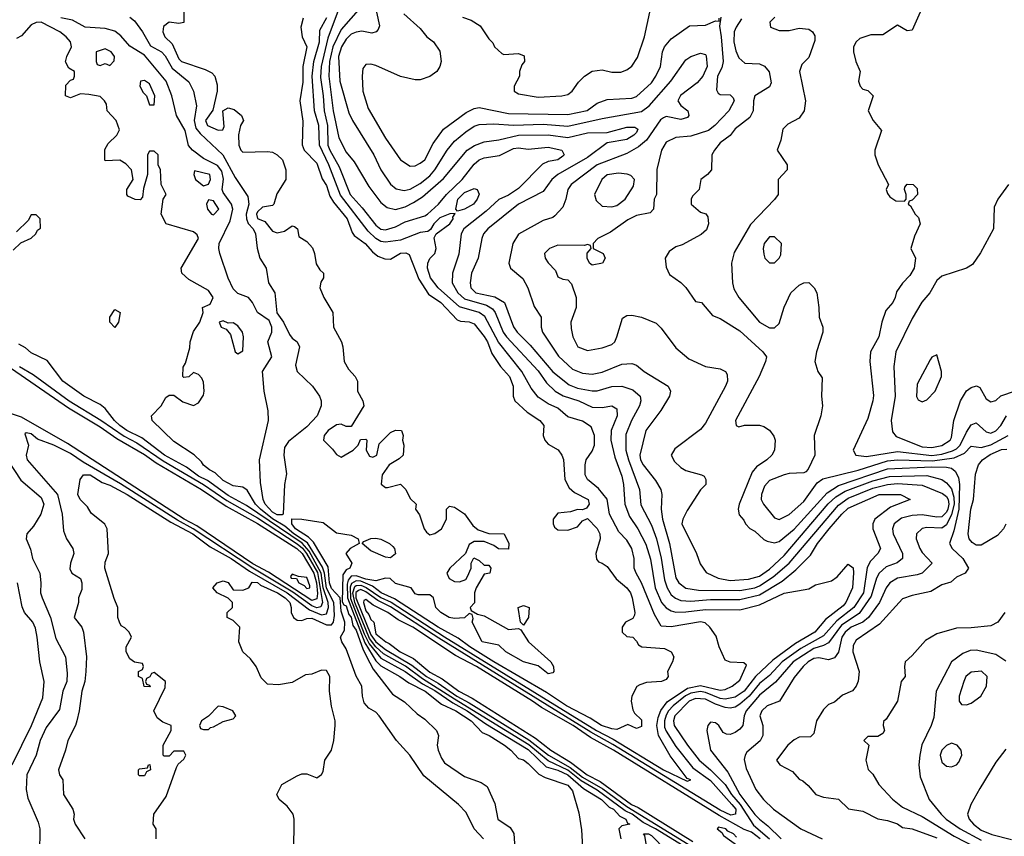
# Model space of a CAD drawing. Header units: inches. Extents: x 2348341 to 2479810, y 460419 to 613669.
# Tile 298 of 656: x 2354503 to 2358504, y 564020 to 567340. Entities that reach past the tile are written whole.
import ezdxf

# ---------------------------------------------------------------- set-up
doc = ezdxf.new("R2010")
doc.units = ezdxf.units.IN
doc.header["$MEASUREMENT"] = 0
doc.layers.add('C3556', color=7, linetype='Continuous')

msp = doc.modelspace()

# ---------------------------------------------------------------- linework, layer by layer
at = {"layer": 'C3556', "color": 2}
for points, elevation in [([(2355170, 567394), (2355170, 567328), (2355150, 567324), (2355110, 567329.4), (2355087.9, 567312.1), (2355084.9, 567290), (2355093, 567270), (2355122.3, 567242.3), (2355150, 567180.7), (2355160.7, 567170), (2355257.3, 567137.3), (2355283.5, 567123.5), (2355296, 567110), (2355305.4, 567074.6), (2355306, 567050), (2355288.1, 566971.9), (2355258, 566930), (2355266.4, 566910), (2355310, 566891), (2355328.4, 566891.6), (2355333.6, 566906.4), (2355328, 566970), (2355350, 566981), (2355374.8, 566974.8), (2355404.7, 566950), (2355412, 566930), (2355401, 566910), (2355392, 566872), (2355394, 566830), (2355402, 566810), (2355410, 566802), (2355510, 566804.7), (2355530, 566801), (2355550, 566790.8), (2355570.6, 566770), (2355584.9, 566730), (2355584, 566690), (2355548.1, 566631.9), (2355536, 566590), (2355530, 566585.2), (2355490, 566577.2), (2355470, 566559.3), (2355465.7, 566550), (2355470, 566531.3), (2355499.5, 566519.5), (2355530, 566480.7), (2355550, 566474), (2355579.5, 566480.5), (2355610, 566502), (2355619.6, 566499.6), (2355632, 566490), (2355638, 566458), (2355670, 566438), (2355692.3, 566412.3), (2355701.6, 566390), (2355708.1, 566348.1), (2355723, 566323), (2355738, 566310), (2355738, 566290), (2355727.1, 566272.9), (2355722.8, 566250), (2355739.3, 566210), (2355775.5, 566150), (2355778.8, 566090), (2355810.6, 566030), (2355816.3, 566010), (2355821, 565950), (2355839.1, 565919.1), (2355866, 565890), (2355876, 565870), (2355876, 565830), (2355898, 565790), (2355902, 565770), (2355850, 565686), (2355830, 565686), (2355810, 565695.3), (2355790, 565693.2), (2355756, 565670), (2355741, 565650), (2355738, 565630), (2355774.4, 565594.4), (2355790, 565572), (2355810, 565562), (2355858, 565590), (2355878, 565610), (2355887.3, 565632.7), (2355910, 565634), (2355914, 565630), (2355911.3, 565590), (2355925.2, 565565.2), (2355938, 565562), (2355954, 565570), (2355964, 565616), (2356010, 565662), (2356030, 565671.3), (2356054, 565670), (2356062, 565650), (2356058, 565630), (2356064.7, 565610), (2356062, 565570), (2356045.4, 565554.6), (2356004.7, 565530), (2355976, 565490), (2355971.3, 565451.3), (2355990, 565438), (2355998, 565438), (2356050, 565452), (2356072, 565430), (2356090, 565394), (2356114, 565370), (2356112, 565350), (2356127.5, 565327.5), (2356146.8, 565270), (2356156.8, 565256.8), (2356170, 565246), (2356190, 565250.8), (2356217.2, 565270), (2356237.2, 565310), (2356238, 565350), (2356250, 565362), (2356270, 565358), (2356310, 565331), (2356344, 565284), (2356366, 565266), (2356410, 565250.8), (2356472, 565250), (2356491.3, 565210), (2356490, 565188), (2356449.2, 565189.2), (2356430, 565202), (2356390, 565218), (2356350, 565218), (2356330, 565206), (2356314, 565170), (2356250.8, 565110), (2356238.8, 565090), (2356248.4, 565068.4), (2356270, 565056.3), (2356290, 565054), (2356315.5, 565064.5), (2356323.2, 565076.8), (2356338, 565110), (2356338, 565130), (2356348, 565152), (2356370, 565142), (2356390, 565122), (2356410, 565122), (2356418, 565110), (2356414, 565090), (2356390, 565086), (2356358, 565030), (2356351.3, 565010), (2356351.1, 564968.9), (2356334, 564950), (2356338, 564938), (2356363.6, 564923.6), (2356390, 564916), (2356490, 564861), (2356530, 564864.7), (2356539.8, 564859.8), (2356570.6, 564810), (2356662, 564730), (2356672.7, 564710), (2356673.4, 564690), (2356670, 564685.2), (2356650, 564680.9), (2356610, 564712.7), (2356550, 564729.3), (2356479, 564770), (2356450, 564797.2), (2356382.7, 564810), (2356342, 564890), (2356346, 564906), (2356342, 564922), (2356330, 564926), (2356311.1, 564908.9), (2356270, 564906), (2356248.7, 564910), (2356214, 564930), (2356194, 564950), (2356184, 564990), (2356170, 565001.2), (2356122, 565002), (2356110, 565006), (2356094, 565030), (2356030, 565048), (2356008.7, 565068.7), (2355990, 565069), (2355950, 565059.2), (2355910, 565066.1), (2355870, 565079.6), (2355850, 565077), (2355838.2, 565061.8), (2355834.4, 565045.6), (2355835, 564990), (2355906, 564806), (2355950, 564732.9), (2355970, 564713.4), (2356048.4, 564670), (2356084, 564644), (2356150.3, 564610), (2356217.1, 564557.1), (2356275.3, 564530), (2356338, 564490), (2356382.3, 564442.3), (2356410.6, 564430), (2356473.4, 564390), (2356499.1, 564370), (2356530, 564336), (2356550, 564330.7), (2356570, 564316), (2356612.6, 564272.6), (2356639, 564259), (2356730, 564227.3), (2356750, 564204.7), (2356775.8, 564115.8), (2356785.9, 564045.8), (2356791.8, 563951.8)], 62), ([(2355809, 567410), (2355755.7, 567264.3), (2355727.8, 567150), (2355724.8, 567104.8), (2355736.5, 567030), (2355739.7, 566970), (2355754.2, 566910), (2355755.9, 566830), (2355762.9, 566810), (2355801.8, 566741.9), (2355846.3, 566630), (2355895.4, 566575.4), (2355950, 566504.4), (2355970, 566488.8), (2355990, 566485.7), (2356030, 566497.6), (2356070, 566518), (2356150, 566543.1), (2356159.6, 566550), (2356205.1, 566590), (2356237.6, 566630), (2356300.5, 566690), (2356350, 566752.4), (2356370, 566770.3), (2356390, 566778.7), (2356452.6, 566787.4), (2356510, 566816.5), (2356530, 566818.7), (2356570, 566814), (2356650, 566821.6), (2356706, 566810), (2356716.3, 566790), (2356710, 566784.5), (2356690, 566769.7), (2356650, 566762.9), (2356627.6, 566752.4), (2356530, 566653.6), (2356490, 566626), (2356450, 566609.6), (2356398.8, 566561.2), (2356308.4, 566490), (2356296.4, 566470), (2356287.1, 566387.1), (2356261.3, 566310), (2356260.3, 566270), (2356283.1, 566230), (2356310, 566204.7), (2356399.4, 566179.4), (2356424.4, 566164.4), (2356434.9, 566150), (2356468.1, 566070), (2356481.5, 566050), (2356610, 565912), (2356644.1, 565864.1), (2356678.4, 565830), (2356711.1, 565811.1), (2356774.8, 565790), (2356830, 565765.3), (2356870, 565763.8), (2356910, 565770.5), (2356930, 565758), (2356930.4, 565730), (2356907, 565670), (2356905.7, 565630), (2356920.9, 565560.9), (2356950, 565484.7), (2356957.4, 565450), (2356962.6, 565370), (2356980.7, 565320.7), (2357015.3, 565270), (2357047.1, 565207.1), (2357067, 565147), (2357085.8, 565030), (2357111.7, 564970), (2357130, 564948.5), (2357150, 564936.5), (2357170, 564931.6), (2357210, 564932.3), (2357290, 564942.8), (2357430, 564940.9), (2357510, 564961.3), (2357610, 565008.4), (2357710, 565026), (2357737.2, 565042.8), (2357802, 565058), (2357825.1, 565074.9), (2357870, 565126), (2357890, 565112), (2357891.8, 565091.8), (2357888, 565030), (2357860.3, 564970), (2357850, 564957.6), (2357778.2, 564901.8), (2357734.6, 564850), (2357656.2, 564803.8), (2357564.2, 564735.8), (2357492.6, 564670), (2357447.6, 564610), (2357410, 564585.3), (2357370, 564577.8), (2357350, 564579.9), (2357290, 564605), (2357270, 564608.7), (2357230, 564602), (2357209.3, 564590.7), (2357158.8, 564550), (2357139, 564530), (2357130, 564512.8), (2357123, 564490), (2357124, 564464), (2357130, 564447), (2357170, 564384.9), (2357238.6, 564298.6), (2357310, 564246.7), (2357397.5, 564150), (2357412.6, 564130), (2357411.7, 564110), (2357393.4, 564106.6), (2357350, 564125.9), (2356913.6, 564393.6), (2356824.1, 564444.1), (2356205.8, 564825.8), (2356010, 564953), (2355958.3, 564978.3), (2355910, 565014.5), (2355890, 565023.8), (2355880.4, 565019.6), (2355869.3, 565010.7), (2355869.2, 564990), (2355930, 564839), (2355950, 564810.8), (2355990, 564778.9), (2356096, 564716), (2356155.8, 564670), (2356203.2, 564643.2), (2356279.3, 564590), (2356330, 564562.8), (2356572.1, 564412.1), (2356652, 564350), (2356740.1, 564300.1), (2356790, 564261), (2356872.5, 564212.5), (2356970, 564140.8), (2357237.6, 563977.6)], 74), ([(2355888.4, 567390), (2355810, 567300.7), (2355775.8, 567230), (2355761.7, 567170), (2355758.9, 567110), (2355777.2, 566970), (2355799.9, 566859.9), (2355830, 566801), (2355862.4, 566762.4), (2355922.3, 566662.3), (2355970, 566596.3), (2355996.2, 566576.2), (2356030, 566568.5), (2356070, 566579.5), (2356103.1, 566596.9), (2356139.8, 566620.2), (2356225.9, 566694.1), (2356322, 566810), (2356351, 566829), (2356390, 566843.7), (2356450, 566851.8), (2356530, 566870.2), (2356650, 566872.2), (2356730, 566860.8), (2356810, 566880.2), (2356890, 566882), (2356970, 566903), (2357002.8, 566902.8), (2357014.9, 566894.9), (2357010, 566881.2), (2356998.8, 566870), (2356970, 566852.3), (2356890, 566839.3), (2356810, 566779.8), (2356690.5, 566710), (2356665.5, 566690), (2356630, 566640.9), (2356530.6, 566590), (2356406, 566490), (2356388.2, 566470), (2356380.4, 566450), (2356366.7, 566370), (2356339.3, 566310), (2356334, 566270), (2356336.4, 566250), (2356357.3, 566230), (2356433.8, 566213.8), (2356473.4, 566190), (2356510, 566090.8), (2356524.9, 566070), (2356577.3, 566017.3), (2356670, 565908.4), (2356735.6, 565855.6), (2356770, 565841.5), (2356830, 565831.7), (2356850, 565831.8), (2356910, 565848.5), (2356950, 565850.4), (2356994.7, 565834.7), (2357024, 565810), (2357027.7, 565790), (2357021.6, 565770), (2356988.9, 565710), (2356965.9, 565654.1), (2356966.9, 565590), (2356977.3, 565550), (2357022, 565430), (2357027.7, 565367.7), (2357070, 565284.9), (2357090.2, 565230), (2357110.2, 565150.2), (2357123.1, 565063.1), (2357134.3, 565030), (2357150, 565002.4), (2357168.2, 564988.2), (2357190, 564979), (2357230, 564975.5), (2357310, 564982.6), (2357430, 564982.3), (2357510, 565002), (2357602.1, 565057.9), (2357656.9, 565103.1), (2357717, 565163), (2357745.4, 565210), (2357793, 565270), (2357844, 565330), (2357870, 565353.6), (2357995.3, 565410), (2358082, 565410), (2358122, 565390), (2358042, 565358), (2357978.4, 565310), (2357970.3, 565290), (2357970.3, 565270), (2358000.5, 565190), (2357990.6, 565170), (2357960.7, 565139.3), (2357946.6, 565113.4), (2357931.9, 565010), (2357893.4, 564950), (2357823.5, 564896.5), (2357770, 564835.3), (2357677.1, 564782.9), (2357601.8, 564730), (2357550, 564673.5), (2357510, 564640.9), (2357467.2, 564590), (2357430, 564557.2), (2357410, 564545.4), (2357390, 564541.1), (2357370, 564543.9), (2357330, 564556.8), (2357290, 564577.3), (2357250, 564580.3), (2357223.1, 564570), (2357165.5, 564510), (2357159.6, 564490), (2357163.1, 564470), (2357217.4, 564390), (2357264.6, 564330), (2357310.8, 564290.8), (2357370, 564230.3), (2357396.3, 564190), (2357430.2, 564150), (2357485.6, 564065.6), (2357550.2, 564010)], 78), ([(2354950.2, 567350.2), (2354970, 567335.5), (2355002.6, 567290), (2355034, 567234), (2355079.5, 567210), (2355093.7, 567193.7), (2355122.7, 567142.7), (2355190, 567088), (2355208.7, 567050), (2355221.7, 566990), (2355212.1, 566930), (2355219.2, 566899.2), (2355236.7, 566876.7), (2355328.4, 566790), (2355378.7, 566698.7), (2355430, 566620.7), (2355434.2, 566590), (2355423.2, 566550), (2355424.2, 566530), (2355431.7, 566511.7), (2355451.6, 566490), (2355461.7, 566470), (2355468.5, 566411.5), (2355479.5, 566370), (2355504.6, 566330), (2355513.7, 566270), (2355539.6, 566230), (2355547.7, 566147.7), (2355574.9, 566110), (2355599.6, 566059.6), (2355610, 566045.5), (2355630.7, 566030), (2355640.7, 566010), (2355624.5, 565935.5), (2355630.7, 565910), (2355692.7, 565850), (2355721.6, 565810), (2355728, 565790), (2355728.2, 565770), (2355712.4, 565730), (2355670, 565684.2), (2355595.1, 565624.9), (2355579.2, 565600.8), (2355577, 565570), (2355586.6, 565493.4), (2355578.7, 565450), (2355573.4, 565330), (2355570, 565327), (2355550, 565327.2), (2355530, 565337.8), (2355500.3, 565370), (2355492.1, 565390), (2355481.7, 565458.3), (2355476.9, 565550), (2355513.5, 565710), (2355512.2, 565750), (2355496.9, 565830), (2355489.4, 565910), (2355527, 565970), (2355511.8, 566030), (2355528, 566070), (2355528.3, 566090), (2355516.4, 566116.4), (2355469.5, 566150), (2355449.3, 566190), (2355433.2, 566210), (2355390, 566227), (2355370, 566246), (2355350, 566289), (2355316.2, 566390), (2355312, 566410), (2355314, 566430), (2355358.2, 566521.8), (2355368.7, 566570), (2355363.1, 566590), (2355330, 566637.2), (2355326.4, 566650), (2355331.2, 566691.2), (2355324.7, 566724.7), (2355306.6, 566746.6), (2355250, 566775.8), (2355205.6, 566810), (2355188.8, 566828.8), (2355175.1, 566890), (2355140.5, 566950), (2355121.1, 567030), (2355098, 567090), (2355010, 567196), (2354950, 567231.8), (2354914.7, 567274.7), (2354890, 567293.3), (2354850, 567304.7), (2354768.7, 567310), (2354718, 567338), (2354670, 567347.6)], 58), ([(2355654.4, 567345.6), (2355646, 567310), (2355650.5, 567270.5), (2355670.4, 567230), (2355654, 567150), (2355654, 567086), (2355642, 567010), (2355653, 566927), (2355650.7, 566830.7), (2355658.8, 566810), (2355710, 566757.3), (2355732.7, 566692.7), (2355750, 566666), (2355763.1, 566623.1), (2355777.6, 566597.6), (2355834.3, 566530), (2355854.3, 566474.3), (2355862.5, 566462.5), (2355907.3, 566430), (2355936.1, 566396.1), (2355958.8, 566378.8), (2355987.1, 566367.1), (2356010, 566366.7), (2356050, 566390.3), (2356072.1, 566392.1), (2356086, 566386), (2356125.5, 566285.5), (2356163.8, 566223.8), (2356214, 566190), (2356280.3, 566120.3), (2356293.8, 566113.8), (2356330, 566112), (2356350, 566104), (2356390, 566052.4), (2356403.7, 566030), (2356422.3, 565982.3), (2356457.1, 565930), (2356494, 565890), (2356508, 565850), (2356507.7, 565810), (2356515.5, 565790), (2356564.9, 565744.9), (2356617.3, 565710), (2356633, 565690), (2356630.7, 565650), (2356637.3, 565630), (2356650, 565614.8), (2356690.7, 565590.7), (2356706.8, 565570), (2356712.5, 565552.5), (2356718, 565470), (2356736.1, 565436.1), (2356758, 565418), (2356813, 565390), (2356817.3, 565370), (2356806.4, 565353.6), (2356790, 565348), (2356770, 565348.7), (2356741, 565339), (2356690, 565334), (2356671.3, 565310), (2356671.3, 565290), (2356676.9, 565276.9), (2356690, 565266), (2356730, 565264.7), (2356770, 565278), (2356790, 565302), (2356810, 565312), (2356850, 565270.8), (2356860.5, 565250), (2356861.6, 565230), (2356844, 565170), (2356846.4, 565146.4), (2356855.3, 565135.3), (2356870, 565130.8), (2356890, 565116.3), (2356926.8, 565066.8), (2356970.4, 565030), (2356984.9, 565010), (2356992.2, 564990), (2357002.8, 564930), (2357001, 564919), (2356994.8, 564905.2), (2356964.7, 564890), (2356951.3, 564870), (2356952, 564850), (2356970, 564832), (2356994, 564830), (2357010, 564814), (2357018, 564798), (2357030.8, 564790.8), (2357123.1, 564783.1), (2357150.5, 564770.5), (2357161, 564750), (2357156, 564730), (2357136, 564690), (2357138, 564670), (2357130, 564658), (2357110.7, 564649.3), (2357050, 564645.2), (2357023.5, 564636.5), (2357010.8, 564629.2), (2356991, 564590), (2356988, 564570), (2356994.8, 564534.8), (2357001, 564521), (2357030, 564494), (2357030, 564466), (2357010, 564458), (2356974, 564474), (2356930, 564454.5), (2356910, 564456.3), (2356867.3, 564470), (2356820.8, 564500.8), (2356725.1, 564550), (2356644.3, 564604.3), (2356430, 564729.9), (2356332.1, 564790), (2356285.2, 564825.2), (2356203.8, 564870), (2356025.6, 564985.6), (2355972.2, 565010), (2355936.4, 565036.4), (2355890, 565056.7), (2355870, 565059.2), (2355851.9, 565048.1), (2355846.5, 565033.5), (2355847.3, 564987.3), (2355903.3, 564843.3), (2355922.9, 564802.9), (2355970, 564744.2), (2356070, 564690.6), (2356140.1, 564640.1), (2356190, 564612.5), (2356262.6, 564562.6), (2356321.8, 564530), (2356397.4, 564477.4), (2356570, 564372.4), (2356643.1, 564303.1), (2356690, 564288.6), (2356730, 564270.1), (2356794.7, 564214.7), (2356867.2, 564170), (2356899, 564139), (2356916, 564130), (2356941.5, 564101.5), (2356966.8, 564090), (2356973.2, 564073.2), (2356982, 564070), (2356950, 564062), (2356938, 564050), (2356946, 564010)], 66), ([(2357216.5, 563970), (2357087.2, 564050), (2357036.1, 564076.1), (2356991.7, 564110), (2356963.8, 564123.8), (2356850, 564207.8), (2356785.1, 564245.1), (2356730, 564289.6), (2356650, 564327.5), (2356572.6, 564392.6), (2356270, 564577.2), (2356140.6, 564660.6), (2356071.3, 564711.3), (2355981.4, 564761.4), (2355950, 564790.1), (2355924.3, 564824.3), (2355864.4, 564970), (2355856.2, 565010), (2355864.8, 565035.2), (2355870, 565039.9), (2355890, 565041.1), (2355911.6, 565031.6), (2355970, 564990.9), (2356012.2, 564972.2), (2356230, 564831), (2356847.3, 564450), (2356915.3, 564415.3), (2357119.1, 564290), (2357215.8, 564244.2), (2357230.4, 564250), (2357215.6, 564255.6), (2357147, 564347), (2357099.2, 564430), (2357091.7, 564470), (2357097.1, 564502.9), (2357108, 564532), (2357133.8, 564566.2), (2357217.2, 564622.8), (2357270, 564632.8), (2357350, 564614.3), (2357370, 564616.9), (2357398.8, 564630), (2357430, 564655.1), (2357456, 564716), (2357445.4, 564725.4), (2357390, 564727.7), (2357370, 564736), (2357346, 564790), (2357333.2, 564833.2), (2357307.3, 564870), (2357288.2, 564888.2), (2357270, 564891.8), (2357150, 564871.8), (2357110, 564874), (2357082.4, 564922.4), (2357030, 565050.8), (2357007.7, 565090), (2357000.7, 565110), (2357000.7, 565150), (2356990.4, 565190), (2356970, 565224), (2356938, 565258), (2356899.3, 565330), (2356890.3, 565390.3), (2356854.5, 565434.5), (2356810.6, 565470), (2356801.6, 565490), (2356800.5, 565530), (2356805.5, 565550), (2356830, 565585.2), (2356839.5, 565610), (2356838.4, 565650), (2356824.7, 565684.7), (2356790, 565708.2), (2356730, 565725.5), (2356690, 565760.4), (2356650, 565778), (2356610, 565804.9), (2356582, 565842), (2356544.2, 565910), (2356448.8, 566028.8), (2356393.8, 566133.8), (2356370.1, 566150.1), (2356290, 566172.6), (2356203.1, 566250), (2356172.7, 566290), (2356160.3, 566330), (2356161.3, 566350), (2356170, 566369.2), (2356190.5, 566390), (2356194.9, 566410), (2356187.1, 566452.9), (2356196, 566470), (2356250.4, 566510), (2356264.9, 566530), (2356263.5, 566536.5), (2356272.7, 566552.7), (2356250.7, 566550.7), (2356210, 566534.6), (2356186, 566510), (2356172.9, 566487.1), (2356161.2, 566478.8), (2356130, 566475.3), (2356050, 566443.2), (2355990, 566434.9), (2355970, 566438.6), (2355950, 566450.2), (2355919.7, 566479.6), (2355806.5, 566626.5), (2355759.7, 566750), (2355722, 566830), (2355718.2, 566910), (2355700.7, 566970), (2355691, 567110), (2355698.9, 567170), (2355721.8, 567250), (2355723, 567297), (2355751.3, 567348.7)], 70), ([(2355953, 567370), (2355964.7, 567315.3), (2355959.8, 567300.2), (2355952, 567290), (2355934.4, 567285.6), (2355892.9, 567292.9), (2355870, 567289.6), (2355850, 567280.5), (2355830, 567261.3), (2355810.3, 567230), (2355798.6, 567190), (2355804.6, 567090), (2355840.7, 566960.7), (2355855.5, 566930), (2355942.4, 566790), (2355970.4, 566730), (2356010, 566670.7), (2356032.3, 566652.3), (2356065.1, 566645.1), (2356090, 566650.4), (2356130, 566673.7), (2356170, 566705.7), (2356190.7, 566729.3), (2356239.7, 566810), (2356270, 566846.4), (2356315.5, 566884.5), (2356350, 566906.7), (2356370, 566913.7), (2356430, 566916), (2356510, 566911.3), (2356630, 566915.5), (2356730, 566906.7), (2356870, 566938.3), (2357030, 566966.7), (2357061.3, 566990), (2357149.6, 567090), (2357210, 567177.3), (2357230, 567190.6), (2357270, 567204), (2357290, 567198.8), (2357293.1, 567193.1), (2357297.4, 567150), (2357278.9, 567110), (2357256.2, 567083.8), (2357187.8, 567032.3), (2357177.6, 567010), (2357190, 566990.6), (2357218, 566970), (2357222, 566950), (2357217.3, 566942.7), (2357190, 566933.6), (2357130, 566946.3), (2357119, 566941), (2357107.3, 566932.7), (2357050.2, 566849.8), (2357017.2, 566822.8), (2356970, 566796), (2356850.2, 566749.8), (2356744, 566670), (2356730.8, 566650), (2356722.8, 566610), (2356710, 566578), (2356678, 566542), (2356670, 566535.3), (2356630, 566524), (2356530, 566468.7), (2356506.8, 566430), (2356491, 566350), (2356498, 566330), (2356547.9, 566287.9), (2356567.3, 566250), (2356593.7, 566173.7), (2356622.8, 566130), (2356622, 566090), (2356628, 566070), (2356692.7, 565972.7), (2356750, 565919.3), (2356790, 565903.1), (2356830, 565898.7), (2356870, 565906.7), (2356950, 565939.3), (2356990, 565942.8), (2357010, 565934.8), (2357041, 565910), (2357138.8, 565850), (2357147.3, 565830), (2357144, 565810), (2357108.5, 565751.5), (2357048, 565670), (2357022.6, 565570), (2357026, 565550), (2357036.4, 565530), (2357087.1, 565467.1), (2357108, 565430), (2357112.7, 565410), (2357110.4, 565349.6), (2357115.3, 565310), (2357144, 565210), (2357170, 565071.3), (2357181.3, 565050), (2357210, 565028.8), (2357261.1, 565021.1), (2357430, 565018.8), (2357490, 565030.2), (2357510, 565038.4), (2357565.6, 565074.4), (2357630, 565130.2), (2357830, 565366.9), (2357870, 565394.5), (2357970, 565435.9), (2358030, 565450.2), (2358070, 565454), (2358170, 565448), (2358253.1, 565413.1), (2358270, 565401.7), (2358276.1, 565390), (2358278.8, 565370), (2358275, 565350), (2358270, 565338.3), (2358250, 565319.3), (2358230, 565317.4), (2358170, 565326.6), (2358130, 565324.8), (2358085.9, 565314.1), (2358056.3, 565290), (2358050.5, 565270), (2358052.7, 565250), (2358090.5, 565170), (2358090.7, 565150), (2358068.8, 565131.2), (2358024.2, 565115.8), (2357995.8, 565090), (2357985.5, 565070), (2357963.5, 564996.5), (2357914.3, 564925.7), (2357842, 564878), (2357790, 564806.6), (2357770, 564795.8), (2357730, 564784.2), (2357646.5, 564730), (2357573.8, 564646.2), (2357510, 564593.5), (2357455.3, 564530), (2357447.6, 564510), (2357441.6, 564470), (2357430, 564455.1), (2357410, 564441.6), (2357390, 564434.5), (2357375.5, 564435.5), (2357362, 564442), (2357344, 564470), (2357330, 564481.2), (2357310, 564484), (2357298.8, 564470), (2357294.8, 564450), (2357310.8, 564370), (2357381, 564281), (2357430, 564190.3), (2357490, 564109.1), (2357509.1, 564090), (2357543.1, 564063.1), (2357596.9, 564010)], 82), ([(2356063.4, 567363.4), (2356130, 567304.7), (2356158, 567270), (2356184.7, 567250), (2356210, 567212), (2356216, 567170), (2356210.7, 567149.3), (2356198, 567130), (2356170, 567108.7), (2356130, 567095.3), (2356110, 567095.3), (2356050, 567109), (2355950, 567154), (2355930, 567159), (2355910, 567158), (2355898, 567142), (2355894.8, 567110), (2355898, 567050), (2355919, 566979), (2355990, 566858.8), (2356050.5, 566770.5), (2356090, 566744.9), (2356110, 566745.5), (2356130, 566756.3), (2356150, 566770.8), (2356183.1, 566836.9), (2356225.7, 566894.3), (2356317.1, 566962.9), (2356350, 566979.3), (2356370, 566982.4), (2356490, 566958.3), (2356730, 566954.3), (2356809.7, 566970.3), (2356850, 567000.5), (2356890, 567015.5), (2356990, 567020.5), (2357010, 567028), (2357070, 567083.8), (2357087.8, 567110), (2357107.6, 567150), (2357115.1, 567210), (2357123.7, 567230), (2357150, 567262.8), (2357224.8, 567315.2), (2357290, 567318), (2357330, 567336), (2357346, 567334), (2357346, 567346)], 86), ([(2356302, 567350), (2356338, 567338), (2356374.4, 567314.4), (2356410, 567262), (2356426, 567246), (2356432, 567230), (2356462, 567202), (2356470, 567198), (2356530, 567202), (2356552.7, 567192.7), (2356554, 567170), (2356543.6, 567156.4), (2356534, 567130), (2356534, 567110), (2356512, 567070), (2356512, 567050), (2356530, 567038), (2356610, 567024.9), (2356706, 567030), (2356730, 567036), (2356748.7, 567050), (2356773.6, 567086.4), (2356798, 567110), (2356830, 567131.3), (2356870, 567136), (2356910, 567126), (2356946.4, 567126.4), (2356970, 567136), (2356990, 567151), (2357013.8, 567186.2), (2357042, 567270), (2357063.7, 567370)], 90), ([(2357352, 567350), (2357346.4, 567313.6), (2357354, 567270), (2357361.1, 567170), (2357355.8, 567144.2), (2357339.3, 567110), (2357335.3, 567055.3), (2357341.4, 567041.4), (2357350, 567036), (2357390, 567034.8), (2357402.8, 567022.8), (2357406.8, 567010), (2357384.9, 566970), (2357328.4, 566910), (2357302, 566890), (2357230, 566866), (2357170, 566861.2), (2357130, 566842), (2357110.7, 566809.3), (2357091.6, 566731.6), (2357091, 566630), (2357082, 566610), (2357078, 566570), (2357065.4, 566554.6), (2357010, 566544), (2356973.7, 566526.3), (2356903.5, 566476.5), (2356852, 566450), (2356834, 566430), (2356834, 566410), (2356874, 566390), (2356882, 566370), (2356872, 566350), (2356830, 566342), (2356818, 566350), (2356808.7, 566370), (2356808.7, 566391.3), (2356826, 566410), (2356822, 566422), (2356810, 566426), (2356798, 566422), (2356690, 566423.7), (2356656, 566410), (2356636, 566390), (2356638.8, 566370), (2356650, 566351.3), (2356679.8, 566319.8), (2356690, 566294), (2356710, 566284.7), (2356730, 566282), (2356746, 566266), (2356764, 566210), (2356764.9, 566190), (2356764, 566170), (2356743, 566110), (2356744.5, 566084.5), (2356750.6, 566050.6), (2356771.3, 566010), (2356810, 565994.8), (2356870, 566005.5), (2356910, 566019.1), (2356920.9, 566030), (2356929.4, 566050), (2356953.2, 566126.8), (2356970, 566138), (2356990, 566138.8), (2357030, 566130.7), (2357090, 566106), (2357110, 566086), (2357170, 566006), (2357221.6, 565961.6), (2357290, 565930.7), (2357350, 565920.7), (2357371.3, 565910), (2357378, 565898), (2357378.8, 565870), (2357370.8, 565850), (2357290, 565699), (2357270, 565674), (2357165.2, 565594.8), (2357151, 565570), (2357163.4, 565543.4), (2357190, 565518.8), (2357210, 565507.3), (2357274, 565490), (2357284.7, 565484.7), (2357292, 565470), (2357291, 565450), (2357270, 565428.7), (2357215.2, 565344.8), (2357197.3, 565310), (2357193.4, 565290), (2357253.4, 565170), (2357267.7, 565127.7), (2357293.2, 565093.2), (2357341, 565070), (2357390, 565060.2), (2357465.3, 565065.2), (2357510, 565078), (2357550, 565106.5), (2357610, 565161.7), (2357788.7, 565371.3), (2357819.4, 565400.6), (2357857.2, 565422.8), (2357970, 565465.5), (2358037.4, 565482.6), (2358190, 565486.9), (2358250, 565470.3), (2358270, 565457.6), (2358290, 565432.7), (2358299.1, 565399.1), (2358300.8, 565370), (2358290, 565328.2), (2358270, 565286.3), (2358250, 565272.6), (2358190, 565275.8), (2358170, 565271.6), (2358148, 565250), (2358146, 565230), (2358160.3, 565190), (2358170, 565173.4), (2358211, 565130), (2358170, 565089.6), (2358150, 565082.4), (2358070, 565069.7), (2358039.3, 565050), (2358024.2, 565030), (2357997.4, 564970), (2357951.8, 564910), (2357930, 564890.9), (2357882.4, 564870), (2357856.9, 564850), (2357844.2, 564830), (2357830, 564769), (2357814.7, 564745.3), (2357790, 564737.6), (2357750, 564745.6), (2357730, 564743), (2357706.7, 564730), (2357686.7, 564710), (2357650, 564666), (2357590.4, 564569.6), (2357541, 564550), (2357519.1, 564530), (2357510.7, 564510), (2357523, 564470), (2357523, 564430), (2357512, 564408), (2357458.5, 564361.5), (2357450.8, 564350), (2357447.5, 564332.5), (2357455.2, 564295.2), (2357494.8, 564210), (2357526, 564170), (2357566.8, 564130), (2357678, 564050), (2357764.7, 564010)], 86), ([(2357436.7, 567343.3), (2357414, 567310), (2357406, 567290), (2357405.2, 567250), (2357413, 567213), (2357425.5, 567185.5), (2357450, 567163), (2357510, 567160.5), (2357530, 567150.7), (2357548.5, 567128.5), (2357557.3, 567082.7), (2357550, 567066.6), (2357490.6, 567030), (2357484.4, 567010), (2357483.8, 566970), (2357470, 566942.7), (2357410, 566896), (2357390, 566869), (2357350, 566839), (2357326, 566810), (2357316, 566790), (2357314.8, 566730), (2357298, 566710), (2357271.3, 566690), (2357264.7, 566650), (2357236.9, 566623.1), (2357231.3, 566610), (2357231.3, 566590), (2357270, 566558), (2357290.9, 566550.9), (2357298.8, 566538.8), (2357302.8, 566510), (2357294, 566486), (2357273, 566467), (2357194.8, 566425.2), (2357170, 566417.2), (2357142.5, 566397.5), (2357126, 566370), (2357130, 566334), (2357143.5, 566303.5), (2357190, 566271.3), (2357210, 566251.3), (2357250, 566194), (2357274, 566190), (2357318, 566138), (2357350, 566124.7), (2357430, 566074.8), (2357522.8, 565990), (2357537.3, 565970), (2357533.4, 565950), (2357508.4, 565890), (2357412, 565710), (2357414, 565690), (2357425.4, 565685.4), (2357448.7, 565691.3), (2357510, 565691), (2357526.4, 565686.4), (2357550.6, 565670.6), (2357567.5, 565647.5), (2357573.4, 565630), (2357570.6, 565590), (2357559.1, 565570), (2357539.1, 565550), (2357497.7, 565522.3), (2357479.5, 565500.5), (2357427.3, 565370), (2357422.8, 565350), (2357427.1, 565327.1), (2357445.4, 565305.4), (2357452, 565290), (2357470.8, 565270.8), (2357490, 565261), (2357527.1, 565227.1), (2357540.5, 565220.5), (2357570, 565213.4), (2357590, 565218), (2357650, 565268.7), (2357783.8, 565416.2), (2357830, 565446.5), (2358030, 565514.2), (2358210, 565522.7), (2358270, 565521.3), (2358290, 565516.5), (2358304.5, 565504.5), (2358318.2, 565478.2), (2358322.6, 565450), (2358319.1, 565350), (2358298.5, 565261.5), (2358281.3, 565210), (2358292.4, 565190), (2358336.3, 565150), (2358358.8, 565110), (2358344.7, 565090), (2358310, 565073.2), (2358287.3, 565052.7), (2358250, 565042.7), (2358205.2, 565014.8), (2358130, 564999.3), (2358090, 564985.2), (2357997.5, 564882.5), (2357902, 564818), (2357890, 564795.3), (2357888.8, 564770), (2357914, 564690), (2357910.7, 564650.7), (2357902.8, 564630), (2357887.9, 564612.1), (2357846.8, 564593.2), (2357814.8, 564565.2), (2357790, 564555.3), (2357770, 564535.3), (2357741, 564490), (2357730, 564438), (2357716, 564424), (2357670, 564422.7), (2357650, 564412.7), (2357624, 564390), (2357578, 564330), (2357592, 564310), (2357643.6, 564283.6), (2357670, 564252), (2357686, 564246), (2357706.8, 564226.8), (2357738, 564190), (2357770, 564178.8), (2357830, 564170.8), (2357871.3, 564131.3), (2357930, 564122.8), (2357990, 564090.7), (2358030, 564084.9), (2358070, 564070.4), (2358090, 564056.3), (2358130, 564050.3), (2358230, 564013.4)], 90), ([(2357571.3, 567350), (2357552, 567330), (2357554, 567310), (2357590, 567296), (2357630, 567296), (2357670, 567306), (2357710, 567301), (2357724.7, 567290), (2357734.8, 567274.8), (2357734.8, 567254.8), (2357710, 567186), (2357682, 567158), (2357671.3, 567130), (2357696, 567010), (2357691.3, 566970), (2357670, 566939), (2357625.2, 566914.8), (2357604.5, 566895.5), (2357596, 566850), (2357581, 566810), (2357622, 566750), (2357622, 566730), (2357584.7, 566690), (2357584.7, 566630), (2357570.7, 566609.3), (2357472.2, 566507.8), (2357406.9, 566393.1), (2357395.5, 566350), (2357399.3, 566270), (2357405.5, 566245.5), (2357424.9, 566210), (2357510, 566110.7), (2357550, 566086.8), (2357570, 566086.8), (2357590, 566104.7), (2357610, 566171.3), (2357637.2, 566230), (2357670, 566261), (2357690, 566270.8), (2357710, 566271), (2357732, 566250), (2357742, 566230), (2357751, 566170), (2357751.3, 566130), (2357766.8, 566090), (2357766.8, 566070), (2357740.7, 565990), (2357734, 565950), (2357746, 565910), (2357763.6, 565883.6), (2357761, 565810), (2357766, 565770), (2357758, 565730), (2357731, 565650), (2357734.8, 565570), (2357707.5, 565512.5), (2357698, 565502), (2357690, 565497.2), (2357630, 565495.1), (2357610, 565489.3), (2357550, 565466), (2357530, 565444), (2357517.1, 565410), (2357516.3, 565390), (2357525.5, 565370), (2357570, 565314.8), (2357590, 565308), (2357630, 565328.2), (2357690, 565381.6), (2357743.3, 565456.7), (2357767.2, 565472.8), (2357910, 565509.2), (2358030, 565546.2), (2358070, 565551), (2358213.1, 565546.9), (2358301, 565559), (2358342.9, 565577.1), (2358370, 565605.5), (2358410, 565601.1), (2358450, 565611.2), (2358519.7, 565650)], 94), ([(2358162, 567370), (2358130, 567298), (2358110, 567295.3), (2358070, 567318), (2358010, 567279), (2357962, 567278), (2357916.9, 567263.1), (2357902, 567250), (2357892, 567230), (2357891.3, 567210), (2357901, 567170), (2357918, 567130), (2357912, 567090), (2357918, 567070), (2357930, 567058), (2357950, 567052), (2357971.3, 567030), (2357951.3, 566970), (2357971.3, 566930), (2358004.7, 566890), (2357978, 566810), (2357978, 566790), (2357991.3, 566750), (2358034, 566670), (2358024.7, 566650), (2358030, 566634), (2358039.6, 566619.6), (2358063.6, 566603.6), (2358098, 566602), (2358106, 566610), (2358106, 566630), (2358098, 566650), (2358100.4, 566659.6), (2358110, 566672), (2358134, 566670), (2358150, 566654), (2358151.3, 566630), (2358130, 566606), (2358118, 566602), (2358114, 566590), (2358123.6, 566583.6), (2358142, 566550), (2358155.3, 566535.3), (2358162, 566510), (2358139.8, 566460.2), (2358124.7, 566410), (2358142.8, 566370), (2358137.3, 566330), (2358119.9, 566300.1), (2358090.7, 566269.3), (2358066, 566234), (2358061, 566210), (2358051, 566190), (2358022.5, 566157.5), (2358006.8, 566110), (2357994, 566050), (2357960.7, 565990), (2357957.3, 565950), (2357972.8, 565812.8), (2357970.5, 565790), (2357950, 565718), (2357890.7, 565590), (2357901, 565570), (2357944.4, 565564.4), (2358070, 565585), (2358210, 565568), (2358250, 565573.6), (2358293.1, 565586.9), (2358310, 565595.2), (2358324.8, 565610), (2358350, 565663), (2358370, 565693.4), (2358390, 565700.5), (2358430, 565663.8), (2358450, 565659.5), (2358470, 565668.8), (2358489.6, 565690), (2358512.8, 565730)], 98), ([(2355614, 563930), (2355619, 564041), (2355619, 564090), (2355614, 564110), (2355590, 564142), (2355558, 564170), (2355548, 564190), (2355568, 564230), (2355630, 564266), (2355650, 564274), (2355670, 564274), (2355710, 564258), (2355729.2, 564270.8), (2355736, 564284), (2355743.7, 564330), (2355769.5, 564370.5), (2355779.3, 564410), (2355784.5, 564470), (2355784.5, 564490), (2355769.6, 564549.6), (2355762.4, 564610), (2355762.7, 564670), (2355750, 564694), (2355730, 564696), (2355690, 564679.3), (2355664, 564676), (2355610, 564646), (2355555.3, 564635.3), (2355510, 564638), (2355484.1, 564664.1), (2355463.7, 564710), (2355441.5, 564741.5), (2355409.2, 564770), (2355394, 564810), (2355398, 564870), (2355370, 564898), (2355346, 564910), (2355346, 564930), (2355368, 564950), (2355368, 564970), (2355350, 564988), (2355306, 565010), (2355288, 565030), (2355306, 565050), (2355330, 565058), (2355350, 565051.3), (2355370, 565022), (2355410, 565020.7), (2355434, 565030), (2355447.2, 565052.8), (2355470, 565051.3), (2355481.5, 565041.5), (2355550.3, 565010), (2355581.7, 564990), (2355601.3, 564970), (2355606.8, 564950), (2355606, 564930), (2355616, 564910), (2355630, 564898.8), (2355650, 564897.3), (2355670, 564906), (2355690, 564906.3), (2355750, 564879.6), (2355770, 564880.3), (2355778.9, 564890), (2355782, 564918), (2355779, 564970), (2355749.5, 565029.5), (2355741.7, 565090), (2355734, 565114), (2355672.5, 565212.5), (2355616.5, 565250), (2355580.6, 565280.6), (2355530, 565310.5), (2355481.5, 565350), (2355461.8, 565370), (2355427.6, 565427.6), (2355410, 565439.3), (2355370, 565444.5), (2355330, 565466.3), (2355298, 565498), (2355274, 565510), (2355250, 565529.3), (2355242.5, 565542.5), (2355211.5, 565571.5), (2355130, 565625.2), (2355042, 565710), (2355038, 565730), (2355078, 565770), (2355096.4, 565803.6), (2355110, 565814), (2355130, 565814), (2355166.4, 565786.4), (2355210, 565772), (2355230, 565782), (2355250, 565814), (2355253.2, 565830), (2355250, 565866), (2355243.1, 565883.1), (2355230, 565898), (2355210, 565906), (2355190, 565888), (2355170, 565886), (2355166, 565890), (2355167.3, 565927.3), (2355176.4, 565943.6), (2355194.6, 566005.4), (2355195.3, 566030), (2355210, 566072), (2355235.3, 566110), (2355248, 566150), (2355246, 566170), (2355276.5, 566183.5), (2355289, 566210), (2355270, 566239), (2355190, 566284), (2355162, 566310), (2355159, 566330), (2355229, 566450), (2355224.7, 566464.7), (2355210, 566477.2), (2355098, 566510), (2355078, 566550), (2355086, 566610), (2355098, 566630), (2355078, 566670), (2355075.3, 566730), (2355066, 566750), (2355066, 566790), (2355050, 566806), (2355030, 566806), (2355022, 566790), (2355022, 566710), (2355006.4, 566653.6), (2355002, 566618), (2354992, 566608), (2354971.6, 566608.4), (2354942, 566622), (2354938, 566630), (2354939, 566650), (2354964, 566690), (2354958, 566730), (2354934.6, 566754.6), (2354910, 566768.7), (2354850, 566766), (2354848.9, 566768.9), (2354848.4, 566811.6), (2354863.1, 566836.9), (2354898, 566870), (2354908, 566892), (2354895.3, 566930), (2354858, 566970), (2354856.4, 566996.4), (2354848, 567010), (2354830, 567028), (2354783.6, 567036.4), (2354750, 567038), (2354710, 567022), (2354688.7, 567030), (2354690, 567074), (2354710, 567094), (2354722, 567098), (2354726, 567110), (2354726, 567130), (2354703.1, 567143.1), (2354689.1, 567169.1), (2354694, 567190), (2354714, 567230), (2354709.2, 567250), (2354692.3, 567270), (2354666.6, 567290), (2354590, 567329.4), (2354570, 567329.2), (2354550, 567319), (2354510, 567274), (2354490, 567264)], 62), ([(2358521, 566670), (2358477.3, 566610), (2358462.8, 566577.2), (2358460.7, 566490), (2358408.1, 566391.9), (2358374.6, 566345.4), (2358350, 566329.3), (2358250, 566297), (2358230, 566279.3), (2358202, 566230), (2358168.9, 566191.1), (2358130, 566125.2), (2358063.8, 565990), (2358055.5, 565930), (2358060.4, 565810), (2358044.4, 565710), (2358050, 565664.7), (2358065.1, 565645.1), (2358170, 565603.6), (2358210, 565600.3), (2358250, 565609.1), (2358283.7, 565630), (2358290, 565641), (2358299.3, 565710), (2358326, 565790), (2358350, 565831), (2358370, 565844.7), (2358391.6, 565851.6), (2358404.7, 565844.7), (2358430, 565798), (2358450, 565786), (2358470, 565791.3), (2358490, 565811), (2358550, 565830.8)], 102), ([(2354476.4, 566403.6), (2354507.3, 566432.7), (2354550, 566452), (2354568, 566470), (2354575.3, 566484.7), (2354587.3, 566492.7), (2354586, 566530), (2354570, 566546), (2354550, 566546), (2354536.9, 566523.1), (2354490, 566478)], 66), ([(2354254, 566070), (2354701.4, 565761.4), (2354830, 565684.1), (2354897.5, 565637.5), (2355010, 565572.6), (2355057.8, 565537.8), (2355241.5, 565430), (2355342.5, 565362.5), (2355470, 565292.2), (2355629.8, 565190), (2355650.4, 565170), (2355698, 565090), (2355709.4, 565050), (2355713.1, 565006.9), (2355710, 564986), (2355690, 564978.3), (2355513.7, 565093.7), (2355450, 565128.2), (2355222.4, 565282.4), (2355171.5, 565310), (2354696.8, 565616.8), (2354510, 565724.7), (2354450, 565743.8)], 74), ([(2355058, 564010), (2355058, 564050), (2355046, 564070), (2355048, 564110), (2355098, 564182), (2355140.4, 564299.6), (2355147.3, 564312.7), (2355170, 564334), (2355178, 564350), (2355170, 564366), (2355130, 564366), (2355110, 564346), (2355090, 564346), (2355086, 564350), (2355086, 564390), (2355118, 564450), (2355118, 564470), (2355084.7, 564484.7), (2355061.2, 564501.2), (2355048, 564530), (2355094.6, 564625.4), (2355095.3, 564650), (2355050, 564686), (2355038, 564682), (2355032, 564668), (2355018, 564662), (2355014, 564650), (2355018, 564638), (2355030, 564634), (2355032.7, 564627.3), (2355008.7, 564628.7), (2355002, 564662), (2354986, 564670), (2354986, 564690), (2355002, 564698), (2355006, 564710), (2355002, 564722), (2354970, 564728), (2354950, 564742), (2354935.3, 564770), (2354935.3, 564790), (2354958, 564830), (2354948, 564850), (2354930, 564868), (2354915.3, 564875.3), (2354908, 564890), (2354902, 564910), (2354902, 564950), (2354886.3, 564986.3), (2354849.2, 565110), (2354850, 565134), (2354864, 565170), (2354858, 565270), (2354848.4, 565288.4), (2354793.6, 565333.6), (2354778.9, 565358.9), (2354749.2, 565390), (2354739.3, 565410), (2354749.4, 565470.6), (2354762, 565490), (2354790, 565490.2), (2354838, 565458), (2354870, 565447), (2354939.5, 565410), (2355117, 565297), (2355206.9, 565250), (2355277.2, 565197.2), (2355362.6, 565150), (2355437.5, 565097.5), (2355589.4, 565010), (2355680.8, 564940.8), (2355730, 564920.8), (2355750, 564924.7), (2355758.4, 564950), (2355756.2, 564970), (2355736.8, 565030), (2355727.6, 565090), (2355678.9, 565178.9), (2355651.5, 565211.5), (2355424.9, 565364.9), (2355350, 565406), (2355266.7, 565466.7), (2355230, 565484.1), (2355180.3, 565520.3), (2355091.2, 565570), (2354999.4, 565639.4), (2354938.7, 565670), (2354910, 565689.8), (2354888.3, 565710), (2354850, 565759.3), (2354830, 565776), (2354764, 565810), (2354679, 565870), (2354615.1, 565955.1), (2354550, 565985.2), (2354526, 566006), (2354500.2, 566020.2)], 66), ([(2354501.7, 565930), (2354557.5, 565897.5), (2354704.2, 565790), (2354832.5, 565712.5), (2354927.2, 565647.2), (2354979.1, 565619.1), (2355086, 565546), (2355250, 565449.9), (2355344.9, 565384.9), (2355470, 565314.4), (2355630, 565209.4), (2355651.7, 565191.7), (2355668.5, 565170), (2355712.8, 565092.8), (2355733.8, 564970), (2355727.2, 564952.8), (2355710.5, 564949.5), (2355690, 564956.6), (2355612.5, 565012.5), (2355449.8, 565109.8), (2355207.8, 565270), (2355144.8, 565304.8), (2354912.7, 565452.7), (2354760.9, 565540.9), (2354710, 565577), (2354642, 565610), (2354575.1, 565635.1), (2354550, 565656.4), (2354530, 565661), (2354523.7, 565656.3), (2354539, 565610), (2354529.2, 565570), (2354534, 565550), (2354656.3, 565410), (2354676.2, 565330), (2354681.5, 565261.5), (2354693.2, 565230), (2354719.3, 565190), (2354722.7, 565170), (2354709.3, 565130), (2354706.8, 565106.8), (2354715.3, 565090), (2354750, 565068.7), (2354756.2, 565050), (2354756.2, 565023.8), (2354742, 564990), (2354742, 564970), (2354724, 564910), (2354756, 564870), (2354762.7, 564850), (2354775.1, 564750), (2354772, 564690), (2354767.8, 564650), (2354755.1, 564610), (2354745.1, 564530), (2354735.1, 564490), (2354729.4, 564470), (2354698, 564410), (2354689.5, 564370), (2354660.9, 564290), (2354665.2, 564270), (2354679, 564250), (2354681.2, 564190), (2354719, 564130), (2354724, 564110), (2354722, 564090), (2354728.7, 564070), (2354768, 564010)], 70), ([(2358510.3, 565289.7), (2358501.1, 565270), (2358476.7, 565243.3), (2358410, 565203.1), (2358390, 565203.5), (2358374.1, 565214.1), (2358361, 565230), (2358357.6, 565250), (2358368.6, 565350), (2358379.1, 565390), (2358387.4, 565492.6), (2358399.7, 565530), (2358415.8, 565550), (2358447.2, 565572.8), (2358493, 565593), (2358514.6, 565594.6)], 90), ([(2354452.8, 565550), (2354507.5, 565467.5), (2354590, 565397), (2354600.5, 565370), (2354589.6, 565330), (2354559.5, 565280.5), (2354532.7, 565250), (2354529.4, 565230), (2354547.2, 565187.2), (2354555.1, 565150), (2354584.5, 565090), (2354589.4, 565050.6), (2354587.3, 565010), (2354594, 564990), (2354628, 564910), (2354650, 564824), (2354689.5, 564750), (2354696.2, 564683.8), (2354694, 564650), (2354678.9, 564610), (2354665.1, 564534.9), (2354610, 564462.8), (2354586.6, 564410), (2354569.6, 564350), (2354532.7, 564270), (2354529.4, 564210), (2354535.5, 564175.5), (2354577.7, 564077.7), (2354585.1, 564050), (2354584, 563950)], 74), ([(2356387.3, 564010), (2356349.6, 564050), (2356317.3, 564117.3), (2356286, 564150), (2356145.9, 564265.9), (2356088.3, 564350), (2356034.7, 564410), (2355964.5, 564510), (2355950, 564524.5), (2355921.4, 564541.5), (2355903, 564563), (2355896.2, 564590), (2355894, 564630), (2355870.9, 564670.9), (2355830, 564782.7), (2355811.8, 564810), (2355807, 564830), (2355822.5, 564857.5), (2355824.5, 564890), (2355810, 564935.3), (2355804.7, 564990), (2355770, 565027.9), (2355762.5, 565050), (2355756.1, 565116.1), (2355696.5, 565216.5), (2355676.5, 565236.5), (2355624.5, 565270), (2355609.5, 565290.5), (2355609.6, 565310.4), (2355650, 565308.8), (2355735.6, 565295.6), (2355790, 565254), (2355850, 565244.9), (2355878, 565230), (2355882, 565210), (2355846, 565190), (2355828.2, 565170), (2355853.4, 565130), (2355844, 565110), (2355830, 565104), (2355816.7, 565083.3), (2355813.5, 564973.5), (2355820.5, 564960.5), (2355830, 564957.4), (2355841.2, 564921.2), (2355850, 564910.3), (2355857, 564877), (2355870, 564857.7), (2355898.6, 564778.6), (2355925.7, 564725.7), (2355940, 564700), (2356018.3, 564598.3), (2356067.4, 564567.4), (2356118.5, 564518.5), (2356150, 564496.3), (2356196.3, 564450), (2356204.9, 564430), (2356199.3, 564390), (2356203.1, 564370), (2356217.1, 564337.1), (2356230, 564319.3), (2356310, 564263.1), (2356378.5, 564238.5), (2356402.8, 564222.8), (2356433.4, 564153.4), (2356446, 564090), (2356495.8, 564055.8), (2356511.4, 564031.4), (2356514.9, 563970)], 58), ([(2354472.6, 564310), (2354551.2, 564470), (2354597.2, 564582.8), (2354602.9, 564650), (2354584.2, 564730), (2354574.7, 564830), (2354566.7, 564866.7), (2354557, 564890), (2354522, 564930), (2354513.1, 564953.1), (2354494.5, 565050)], 78), ([(2357512.3, 564010), (2357476.3, 564036.3), (2357447.6, 564047.6), (2357344.9, 564104.9), (2356915.8, 564370), (2356822.3, 564422.3), (2356751.6, 564470), (2356623.4, 564543.4), (2356587.1, 564570), (2356359.7, 564710), (2356274.7, 564754.7), (2356100.5, 564870), (2356040.6, 564900.6), (2355998.7, 564930), (2355939.3, 564959.3), (2355910, 564983), (2355901.3, 564978.7), (2355899.6, 564970), (2355910, 564937.1), (2355922.4, 564922.4), (2355930, 564902), (2355942, 564890), (2355950, 564843.6), (2355990.6, 564810), (2356004.3, 564804.3), (2356048.9, 564770), (2356102.8, 564742.8), (2356170, 564687.8), (2356219.8, 564659.8), (2356287.9, 564610), (2356341.2, 564581.2), (2356599.1, 564419.1), (2356662, 564370), (2356741.2, 564321.2), (2356809.3, 564270), (2356862.3, 564242.3), (2356989.3, 564150), (2357016.8, 564136.8), (2357238.6, 563998.6)], 78), ([(2358506, 564930), (2358478, 564890), (2358450, 564876), (2358370, 564867), (2358310, 564866), (2358230, 564842.7), (2358183.5, 564816.5), (2358130, 564755.3), (2358102, 564730), (2358098, 564710), (2358102, 564670), (2358084.7, 564650), (2358070.5, 564569.5), (2358023.6, 564496.4), (2358012.7, 564487.3), (2358012, 564470), (2358018, 564450), (2358010, 564438), (2357990, 564426), (2357950, 564426), (2357934, 564410), (2357954, 564390), (2357941, 564330), (2357951.1, 564291.1), (2357970, 564272), (2357994.8, 564230), (2358050, 564170.7), (2358090, 564139.1), (2358170, 564100.3), (2358300.1, 564020.1), (2358516.3, 563910)], 94), ([(2358510, 564732.7), (2358470, 564759.5), (2358390, 564777), (2358364.9, 564775.1), (2358336.1, 564763.9), (2358290.3, 564729.7), (2358228, 564610), (2358217.5, 564502.5), (2358207.3, 564470), (2358168.5, 564391.5), (2358160.5, 564350), (2358157.1, 564310), (2358162, 564262), (2358199.1, 564170), (2358248.2, 564110), (2358268.4, 564090), (2358324.4, 564050), (2358410, 564004.7)], 98), ([(2358510, 564374), (2358470, 564322), (2358405.1, 564214.9), (2358368.2, 564150), (2358354.9, 564110), (2358361.6, 564090), (2358378.4, 564070), (2358410, 564045.2), (2358453, 564027), (2358533.3, 564006.7)], 102), ([(2357416.2, 564016.2), (2357404, 564030), (2357380.7, 564040.7), (2357373.2, 564050), (2357342.8, 564057.2), (2357338, 564050), (2357356, 564036), (2357363.5, 564023.5), (2357420.7, 563980.7)], 82), ([(2357049.2, 563990), (2357043.1, 564023.1), (2357038, 564030), (2357058, 564030), (2357070, 564022.8), (2357130, 563962)], 66)]:
    msp.add_lwpolyline(points, dxfattribs=dict(at, elevation=elevation))
for points, elevation in [([(2354850, 567222), (2354814, 567210), (2354814, 567170), (2354818, 567158), (2354830, 567154), (2354850, 567162), (2354870, 567154), (2354887.3, 567172.7), (2354888, 567190), (2354875.3, 567210)], 62), ([(2355010, 567093.2), (2354994, 567090), (2354991.3, 567070), (2355004.5, 567044.5), (2355018, 567030), (2355030, 566994), (2355050, 566994), (2355052, 567030), (2355030, 567079)], 62), ([(2355214, 566726), (2355211.3, 566710), (2355218, 566690), (2355250, 566664.7), (2355270, 566671.3), (2355278, 566690), (2355275.1, 566710)], 62), ([(2356936.6, 566716.6), (2356890, 566709.4), (2356868.2, 566690), (2356839.3, 566630), (2356845.3, 566605.3), (2356870, 566582), (2356910, 566579.1), (2356930, 566584), (2356964, 566610), (2356997.2, 566662.8), (2357002, 566690), (2356986, 566706), (2356972.3, 566712.3)], 86), ([(2356282, 566562), (2356275.3, 566570), (2356283.5, 566610), (2356310, 566637.6), (2356350, 566654), (2356362, 566650), (2356370.7, 566630.7), (2356362, 566610), (2356347.3, 566590), (2356310, 566569.6)], 70), ([(2355270, 566608), (2355262.8, 566590), (2355266, 566570), (2355282, 566550), (2355290, 566546.8), (2355311.8, 566570), (2355290, 566604)], 62), ([(2357570, 566457.2), (2357550, 566457.2), (2357527.7, 566430), (2357524, 566410), (2357527.1, 566387.1), (2357531.1, 566371.1), (2357550, 566352), (2357570, 566351.3), (2357588.7, 566370), (2357595.5, 566384.5), (2357599, 566430)], 98), ([(2354890, 566089), (2354868.7, 566110), (2354868.7, 566130), (2354890, 566162), (2354911.3, 566150), (2354904.7, 566110)], 62), ([(2355330, 566115.3), (2355314, 566110), (2355322, 566090), (2355342, 566082), (2355359.8, 566059.8), (2355378, 565990), (2355390, 565981), (2355410, 565994), (2355412.3, 566050), (2355408.7, 566070), (2355390, 566095.3), (2355370, 566108), (2355350, 566106)], 62), ([(2358230, 565978), (2358210, 565968), (2358202.8, 565957.2), (2358150, 565858), (2358148, 565808), (2358154.8, 565794.8), (2358170, 565786), (2358190, 565794.8), (2358222.7, 565830), (2358249, 565890), (2358249, 565910)], 106), ([(2356010, 565152.7), (2355990, 565154.5), (2355930, 565180.7), (2355895.3, 565210), (2355902, 565218), (2355929.6, 565230.4), (2355950, 565232.4), (2355970, 565227.7), (2356006, 565210), (2356018.8, 565198.8), (2356026.8, 565190), (2356030, 565169)], 58), ([(2355610, 565086), (2355603.6, 565076.4), (2355606, 565070), (2355627.5, 565067.5), (2355638, 565050), (2355659.5, 565039.5), (2355670, 565027.2), (2355682, 565030), (2355682, 565038), (2355670, 565072.7), (2355636.4, 565076.4)], 78), ([(2356550, 564878), (2356538, 564890), (2356528.7, 564950), (2356550, 564958), (2356574, 564950), (2356571.3, 564910)], 62), ([(2358411.1, 564691.1), (2358370, 564687), (2358347.7, 564670), (2358339.3, 564650), (2358320.7, 564590), (2358320.7, 564570), (2358330, 564556), (2358350, 564554.8), (2358370, 564562), (2358409.3, 564590), (2358432, 564630), (2358434.5, 564670)], 102), ([(2355310, 564549), (2355270, 564508), (2355242, 564490), (2355234, 564470), (2355238, 564458), (2355250, 564454), (2355270, 564454), (2355278, 564462), (2355290, 564464.7), (2355330, 564486.8), (2355370, 564498), (2355382, 564510), (2355368.7, 564530), (2355330, 564546)], 66), ([(2358290, 564399.3), (2358270, 564389.2), (2358250.8, 564370), (2358243.8, 564350), (2358250, 564321), (2358270, 564304.9), (2358290, 564302), (2358310, 564310.8), (2358319.1, 564320.9), (2358332.3, 564350), (2358329.2, 564370), (2358313.2, 564390)], 102), ([(2354990, 564266), (2354986, 564270), (2354986, 564290), (2354990, 564294), (2355022, 564298), (2355026, 564310), (2355032, 564312), (2355034, 564290), (2355018, 564282), (2355010, 564266)], 66)]:
    msp.add_lwpolyline(points, close=True, dxfattribs=dict(at, elevation=elevation))

doc.saveas('drawing.dxf')
